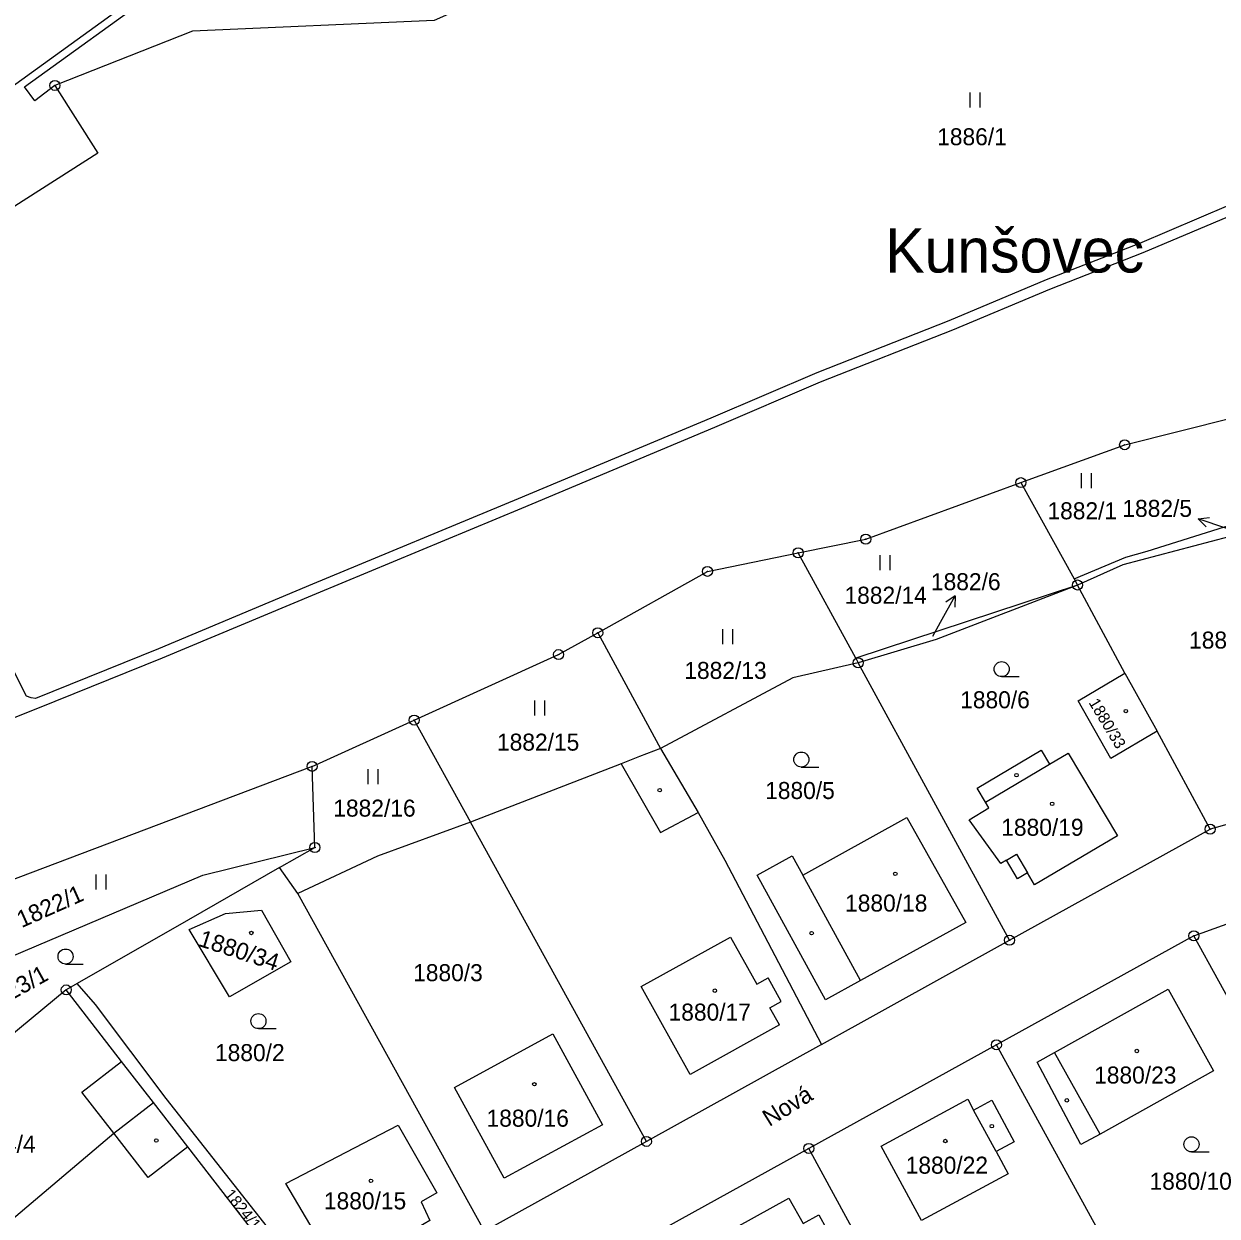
# Model space of a CAD drawing. Extents: x -644096 to -634268, y -1141430 to -1133463.
# Drawn here: x -638305.9 to -638186.8, y -1138869.5 to -1138750.4 of the extents above; entities that cross this region are included whole.
import ezdxf

# ---------------------------------------------------------------- set-up
doc = ezdxf.new("R2010")
doc.units = 0
for name, color, linetype in [('_CIVIL_CONSTRUCTION', 7, 'Continuous'), ('B_Hranice _3D', 7, 'Continuous'), ('M_Svah_Nasyp', 7, 'Continuous'), ('M_Svah_Zarez', 7, 'Continuous'), ('svrsek_osa_sjezdy', 7, 'Continuous'), ('svrsek_osa_terminal_VRT', 7, 'Continuous'), ('svrsek_osa_VRT', 7, 'Continuous'), ('svrsek_popisy_VRT', 7, 'Continuous'), ('terminal_VRT', 7, 'Continuous')]:
    doc.layers.add(name, color=color, linetype=linetype)

msp = doc.modelspace()

# ---------------------------------------------------------------- linework, layer by layer
at = {"layer": '_CIVIL_CONSTRUCTION'}
for centre, radius in [((-638302.84, -1138756.56), 0.5), ((-638302.84, -1138756.56), 0.0303), ((-638196.05, -1138792.44), 0.5), ((-638196.05, -1138792.44), 0.0303), ((-638206.42, -1138796.22), 0.5), ((-638206.42, -1138796.22), 0.0303), ((-638221.9, -1138801.86), 0.5), ((-638221.9, -1138801.86), 0.0303), ((-638228.64, -1138803.23), 0.5), ((-638228.64, -1138803.23), 0.0303), ((-638237.7, -1138805.08), 0.5), ((-638237.7, -1138805.08), 0.0303), ((-638200.76, -1138806.44), 0.5), ((-638200.76, -1138806.44), 0.0303), ((-638248.65, -1138811.21), 0.5), ((-638248.65, -1138811.21), 0.0303), ((-638252.56, -1138813.39), 0.5), ((-638252.56, -1138813.39), 0.0303), ((-638222.65, -1138814.21), 0.5), ((-638222.65, -1138814.21), 0.0303), ((-638266.98, -1138819.93), 0.5), ((-638266.98, -1138819.93), 0.0303), ((-638277.17, -1138824.55), 0.5), ((-638277.17, -1138824.55), 0.0303), ((-638187.52, -1138830.82), 0.5), ((-638187.52, -1138830.82), 0.0303), ((-638276.89, -1138832.65), 0.5), ((-638276.89, -1138832.65), 0.0303), ((-638207.55, -1138841.91), 0.5), ((-638207.55, -1138841.91), 0.0303), ((-638189.14, -1138841.47), 0.5), ((-638189.14, -1138841.47), 0.0303), ((-638301.71, -1138846.87), 0.5), ((-638301.71, -1138846.87), 0.0303), ((-638208.85, -1138852.35), 0.5), ((-638208.85, -1138852.35), 0.0303), ((-638243.79, -1138862), 0.5), ((-638243.79, -1138862), 0.0303), ((-638227.58, -1138862.7), 0.5), ((-638227.58, -1138862.7), 0.0303)]:
    msp.add_circle(centre, radius, dxfattribs=at)
at = {"layer": 'B_Hranice _3D'}
for points in [[(-638182.72, -1138767.29), (-638194.57, -1138772.33), (-638203.9, -1138775.98), (-638213.59, -1138780.05), (-638226.78, -1138785.25), (-638237.36, -1138789.77), (-638256.6, -1138797.85), (-638277.11, -1138806.37), (-638292.49, -1138812.8), (-638304.79, -1138817.78), (-638305.22, -1138817.72), (-638305.67, -1138817.53), (-638308.79, -1138811.41)], [(-638320.93, -1138825.24), (-638304.54, -1138818.75), (-638292.11, -1138813.72), (-638276.73, -1138807.29), (-638256.22, -1138798.77), (-638236.96, -1138790.69), (-638226.4, -1138786.17), (-638213.21, -1138780.97), (-638203.52, -1138776.9), (-638194.19, -1138773.25), (-638182.3, -1138768.2)]]:
    msp.add_lwpolyline(points, dxfattribs=at)
at = {"layer": 'M_Svah_Nasyp'}
for p, q in [((-638209.93, -1138828.14), (-638203.54, -1138824.34)), ((-638207.85, -1138833.93), (-638206.84, -1138833.33)), ((-638206.84, -1138833.33), (-638205.74, -1138835.19)), ((-638222.41, -1138845.93), (-638228.19, -1138835.42)), ((-638244.31, -1138846.52), (-638235.41, -1138841.6)), ((-638235.41, -1138841.6), (-638232.78, -1138846.3)), ((-638239.42, -1138855.31), (-638244.31, -1138846.52)), ((-638232.78, -1138846.3), (-638231.65, -1138845.67)), ((-638230.34, -1138848.02), (-638231.65, -1138845.67)), ((-638231.47, -1138848.65), (-638230.34, -1138848.02)), ((-638230.52, -1138850.37), (-638231.47, -1138848.65)), ((-638230.52, -1138850.37), (-638239.42, -1138855.31)), ((-638198.51, -1138861.27), (-638203.05, -1138853.12)), ((-638296.95, -1138861.18), (-638293, -1138858.12)), ((-638208.88, -1138863.02), (-638211.13, -1138858.87)), ((-638293.52, -1138865.61), (-638296.95, -1138861.18)), ((-638289.57, -1138862.55), (-638293.52, -1138865.61))]:
    msp.add_line(p, q, dxfattribs=at)
msp.add_lwpolyline([(-638246.31, -1138824.29), (-638242.39, -1138831.14), (-638238.64, -1138829.16)], dxfattribs=at)
at = {"layer": 'M_Svah_Zarez'}
for centre in [(-638195.93, -1138819.03), (-638206.85, -1138825.43), (-638242.47, -1138826.92), (-638203.29, -1138828.29), (-638218.95, -1138835.28), (-638283.23, -1138841.18), (-638227.3, -1138841.2), (-638236.97, -1138846.95), (-638194.83, -1138852.97), (-638254.98, -1138856.29), (-638201.83, -1138857.9), (-638209.31, -1138860.48), (-638292.72, -1138861.91), (-638213.95, -1138861.96), (-638271.29, -1138865.94)]:
    msp.add_circle(centre, 0.175, dxfattribs=at)
at = {"layer": 'svrsek_osa_sjezdy'}
for p, q in [((-638211.48, -1138758.77), (-638211.48, -1138757.27)), ((-638210.48, -1138758.77), (-638210.48, -1138757.27)), ((-638200.36, -1138796.76), (-638200.36, -1138795.26)), ((-638199.36, -1138796.76), (-638199.36, -1138795.26)), ((-638220.47, -1138804.96), (-638220.47, -1138803.46)), ((-638219.47, -1138804.96), (-638219.47, -1138803.46)), ((-638236.18, -1138812.34), (-638236.18, -1138810.84)), ((-638235.18, -1138812.34), (-638235.18, -1138810.84)), ((-638208.33, -1138815.59), (-638206.58, -1138815.59)), ((-638254.92, -1138819.46), (-638254.92, -1138817.96)), ((-638253.92, -1138819.46), (-638253.92, -1138817.96)), ((-638271.56, -1138826.34), (-638271.56, -1138824.84)), ((-638270.56, -1138826.34), (-638270.56, -1138824.84)), ((-638228.33, -1138824.62), (-638226.58, -1138824.62)), ((-638298.71, -1138836.86), (-638298.71, -1138835.36)), ((-638297.71, -1138836.86), (-638297.71, -1138835.36)), ((-638301.78, -1138844.29), (-638300.03, -1138844.29)), ((-638282.52, -1138850.74), (-638280.77, -1138850.74)), ((-638189.38, -1138863.04), (-638187.63, -1138863.04))]:
    msp.add_line(p, q, dxfattribs=at)
for centre in [(-638208.33, -1138814.84), (-638228.33, -1138823.87), (-638301.78, -1138843.54), (-638282.52, -1138849.99), (-638189.38, -1138862.29)]:
    msp.add_circle(centre, 0.75, dxfattribs=at)
at = {"layer": 'svrsek_osa_terminal_VRT'}
msp.add_arc((-642050.26, -1145189.6), 8802.25, 41.413152, 75.317049, dxfattribs=at)
at = {"layer": 'svrsek_popisy_VRT'}
for p, q in [((-638188.7, -1138799.83), (-638187.59, -1138799.69)), ((-638185.86, -1138800.81), (-638188.7, -1138799.83)), ((-638188.7, -1138799.83), (-638187.91, -1138800.63)), ((-638214.43, -1138810.16), (-638212.97, -1138807.53)), ((-638212.97, -1138807.53), (-638213.9, -1138808.17)), ((-638212.97, -1138807.53), (-638213.02, -1138808.65)), ((-638215.2, -1138811.54), (-638214.43, -1138810.16))]:
    msp.add_line(p, q, dxfattribs=at)
at = {"layer": 'terminal_VRT'}
for p, q in [((-638206.42, -1138796.22), (-638201.09, -1138805.83)), ((-638222.89, -1138813.76), (-638228.64, -1138803.23)), ((-638201.09, -1138805.83), (-638200.76, -1138806.44)), ((-638200.76, -1138806.44), (-638222.89, -1138813.76)), ((-638196.04, -1138815.25), (-638200.76, -1138806.44)), ((-638248.65, -1138811.21), (-638242.38, -1138822.76)), ((-638222.89, -1138813.76), (-638222.65, -1138814.21)), ((-638207.55, -1138841.91), (-638222.65, -1138814.21)), ((-638196.04, -1138815.25), (-638192.81, -1138821.04)), ((-638277.17, -1138824.55), (-638266.98, -1138819.93)), ((-638266.98, -1138819.93), (-638261.35, -1138830.11)), ((-638187.52, -1138830.82), (-638192.81, -1138821.04)), ((-638276.89, -1138832.65), (-638277.17, -1138824.55)), ((-638243.79, -1138862), (-638261.35, -1138830.11)), ((-638207.55, -1138841.91), (-638187.52, -1138830.82)), ((-638288.09, -1138835.4), (-638276.89, -1138832.65)), ((-638280.41, -1138834.66), (-638276.89, -1138832.65)), ((-638278.58, -1138837.25), (-638280.41, -1138834.66)), ((-638235.95, -1138833.91), (-638226.31, -1138852.31)), ((-638259.95, -1138870.95), (-638278.58, -1138837.25)), ((-638226.31, -1138852.31), (-638207.55, -1138841.91)), ((-638189.14, -1138841.47), (-638208.85, -1138852.35)), ((-638176.51, -1138864.49), (-638189.14, -1138841.47)), ((-638300.62, -1138846.24), (-638301.71, -1138846.87)), ((-638296.18, -1138854.01), (-638301.71, -1138846.87)), ((-638226.31, -1138852.31), (-638243.79, -1138862)), ((-638208.85, -1138852.35), (-638227.58, -1138862.7)), ((-638187.17, -1138854.96), (-638198.51, -1138861.27)), ((-638243.79, -1138862), (-638259.95, -1138870.95)), ((-638227.58, -1138862.7), (-638245.06, -1138872.35)), ((-638211.72, -1138891.74), (-638227.58, -1138862.7))]:
    msp.add_line(p, q, dxfattribs=at)
for points in [[(-638263.61, -1138727.56), (-638264.97, -1138726.21), (-638346.38, -1138785.04)], [(-638302.84, -1138756.56), (-638304.84, -1138758.09), (-638305.87, -1138756.71), (-638278.94, -1138737.22), (-638278.55, -1138737.64), (-638278.24, -1138737.39), (-638278.52, -1138736.92), (-638267.67, -1138729.07), (-638263.61, -1138727.56)], [(-638248.95, -1138742.92), (-638264.99, -1138750.06), (-638289.1, -1138751.13), (-638302.84, -1138756.56)], [(-638302.84, -1138756.56), (-638298.54, -1138763.32), (-638328.15, -1138782.18), (-638343.49, -1138792.4), (-638370.38, -1138820.14), (-638389.96, -1138844.23), (-638412.21, -1138850.52)], [(-638206.42, -1138796.22), (-638196.05, -1138792.44), (-638185.17, -1138789.73)], [(-638228.64, -1138803.23), (-638221.9, -1138801.86), (-638206.42, -1138796.22)], [(-638201.09, -1138805.83), (-638195.95, -1138803.67), (-638193.8, -1138803.05), (-638186.08, -1138800.62), (-638184.96, -1138800.33), (-638178.69, -1138801.53), (-638178.51, -1138800.68), (-638175.94, -1138801.16), (-638176.01, -1138802.28), (-638173.99, -1138802.57), (-638163.43, -1138806.26)], [(-638163.43, -1138806.26), (-638178.85, -1138801.72), (-638185.64, -1138801.62), (-638196.22, -1138804.42), (-638200.76, -1138806.44)], [(-638248.65, -1138811.21), (-638237.7, -1138805.08), (-638228.64, -1138803.23)], [(-638200.76, -1138806.44), (-638214.87, -1138811.88), (-638222.65, -1138814.21)], [(-638266.98, -1138819.93), (-638252.56, -1138813.39), (-638248.65, -1138811.21)], [(-638222.65, -1138814.21), (-638229.17, -1138815.7), (-638242.38, -1138822.76)], [(-638192.81, -1138821.04), (-638197.43, -1138823.75), (-638200.68, -1138818.01), (-638196.04, -1138815.25)], [(-638242.38, -1138822.76), (-638244.48, -1138823.58), (-638246.31, -1138824.29), (-638261.35, -1138830.11)], [(-638242.38, -1138822.76), (-638238.64, -1138829.16), (-638235.95, -1138833.91)], [(-638205.74, -1138835.19), (-638206.75, -1138835.79), (-638207.85, -1138833.93), (-638208.4, -1138834.25), (-638211.58, -1138829.88), (-638209.6, -1138828.7), (-638209.93, -1138828.14), (-638210.78, -1138826.72), (-638204.38, -1138822.92), (-638203.54, -1138824.34)], [(-638203.54, -1138824.34), (-638201.69, -1138823.24), (-638196.78, -1138831.5), (-638205.04, -1138836.38), (-638205.74, -1138835.19)], [(-638277.17, -1138824.55), (-638320.66, -1138841.02), (-638327.21, -1138848.88)], [(-638168.72, -1138827.17), (-638174.88, -1138827.28), (-638187.52, -1138830.82)], [(-638228.19, -1138835.42), (-638217.79, -1138829.67), (-638211.9, -1138840.15), (-638222.41, -1138845.93), (-638225.91, -1138847.86)], [(-638261.35, -1138830.11), (-638270.65, -1138833.53), (-638278.58, -1138837.25)], [(-638225.91, -1138847.86), (-638232.75, -1138835.42), (-638229.25, -1138833.49), (-638228.19, -1138835.42)], [(-638280.41, -1138834.66), (-638289.52, -1138839.89), (-638300.62, -1138846.24)], [(-638318.96, -1138846.77), (-638312.48, -1138845.75), (-638288.09, -1138835.4)], [(-638189.14, -1138841.47), (-638173.63, -1138835.88), (-638164.29, -1138835.8), (-638144.34, -1138838.84)], [(-638279.29, -1138844.06), (-638285.42, -1138847.56), (-638289.45, -1138840.84), (-638285.81, -1138839.25), (-638282.22, -1138838.9), (-638279.29, -1138844.06)], [(-638274.82, -1138879.19), (-638291.72, -1138857.72), (-638298.8, -1138848.32), (-638300.62, -1138846.24)], [(-638301.71, -1138846.87), (-638308.75, -1138852.65), (-638315.93, -1138860.36)], [(-638198.51, -1138861.27), (-638200.42, -1138862.29), (-638204.79, -1138854.09), (-638203.05, -1138853.12), (-638191.71, -1138846.81), (-638187.17, -1138854.96)], [(-638253.13, -1138851.25), (-638248.18, -1138860.33), (-638257.99, -1138865.68), (-638262.94, -1138856.6), (-638253.13, -1138851.25)], [(-638198.68, -1138881.19), (-638194.78, -1138878.03), (-638208.85, -1138852.35)], [(-638289.96, -1138891.92), (-638307.6, -1138870.19), (-638296.95, -1138861.18), (-638300.14, -1138857.07), (-638296.18, -1138854.01)], [(-638275.92, -1138880.18), (-638289.57, -1138862.55), (-638293, -1138858.12), (-638296.18, -1138854.01)], [(-638207.69, -1138865.22), (-638216.33, -1138869.91), (-638220.36, -1138862.48), (-638211.72, -1138857.79), (-638211.13, -1138858.87)], [(-638211.13, -1138858.87), (-638209.32, -1138857.89), (-638207.07, -1138862.03), (-638208.88, -1138863.02), (-638207.69, -1138865.22)], [(-638264.71, -1138867.13), (-638266.29, -1138868.03), (-638265.42, -1138869.89), (-638274.45, -1138875.22), (-638279.78, -1138866.19), (-638268.56, -1138860.38), (-638264.71, -1138867.13)], [(-638233.94, -1138880.35), (-638238.29, -1138872.49), (-638229.56, -1138867.66), (-638228.16, -1138870.19)], [(-638228.16, -1138870.19), (-638226.59, -1138869.32), (-638225.82, -1138870.72), (-638223.64, -1138874.65), (-638225.21, -1138875.52), (-638228.66, -1138877.43), (-638228.03, -1138878.56), (-638232.74, -1138881.17), (-638233.37, -1138880.04), (-638233.94, -1138880.35)]]:
    msp.add_lwpolyline(points, dxfattribs=at)

# ---------------------------------------------------------------- texts
at = {"layer": 'svrsek_osa_VRT'}
for s, p in [('1886/1', (-638214.77, -1138762.53)), ('1882/5', (-638196.28, -1138799.64)), ('1882/1', (-638203.76, -1138799.88)), ('1882/6', (-638215.39, -1138806.96)), ('1882/14', (-638224.02, -1138808.31)), ('1880/12', (-638189.62, -1138812.79)), ('1882/13', (-638240.01, -1138815.82)), ('1880/6', (-638212.47, -1138818.75)), ('1882/15', (-638258.71, -1138822.98)), ('1880/5', (-638231.94, -1138827.81)), ('1882/16', (-638275.05, -1138829.57)), ('1880/19', (-638208.37, -1138831.48)), ('1880/18', (-638223.96, -1138839.05)), ('1880/3', (-638267.08, -1138846)), ('1880/17', (-638241.58, -1138849.94)), ('1880/2', (-638286.86, -1138853.98)), ('1880/23', (-638199.1, -1138856.22)), ('1880/16', (-638259.75, -1138860.53)), ('1824/4', (-638311.72, -1138863.12)), ('1880/22', (-638217.91, -1138865.22)), ('1880/10', (-638193.57, -1138866.82)), ('1880/15', (-638275.99, -1138868.78))]:
    msp.add_text(s, height=1.7, dxfattribs=at).set_placement(p)
for s, height, rotation, p in [('1880/33', 1.14, 301, (-638199.68, -1138818.18)), ('1822/1', 1.7, 24, (-638306.17, -1138840.71)), ('1880/34', 1.7, 342, (-638288.62, -1138842.45)), ('1823/1', 1.7, 29, (-638309.44, -1138849.18)), ('1824/12', 1.14, 309, (-638285.99, -1138867.33))]:
    msp.add_text(s, height=height, rotation=rotation, dxfattribs=at).set_placement(p)
at = {"layer": 'svrsek_popisy_VRT'}
msp.add_text('Kunšovec', height=4.4, dxfattribs=at).set_placement((-638219.95, -1138775.24))
msp.add_text('Nová', height=1.7, rotation=32, dxfattribs=at).set_placement((-638231.52, -1138860.57))

doc.saveas('drawing.dxf')
